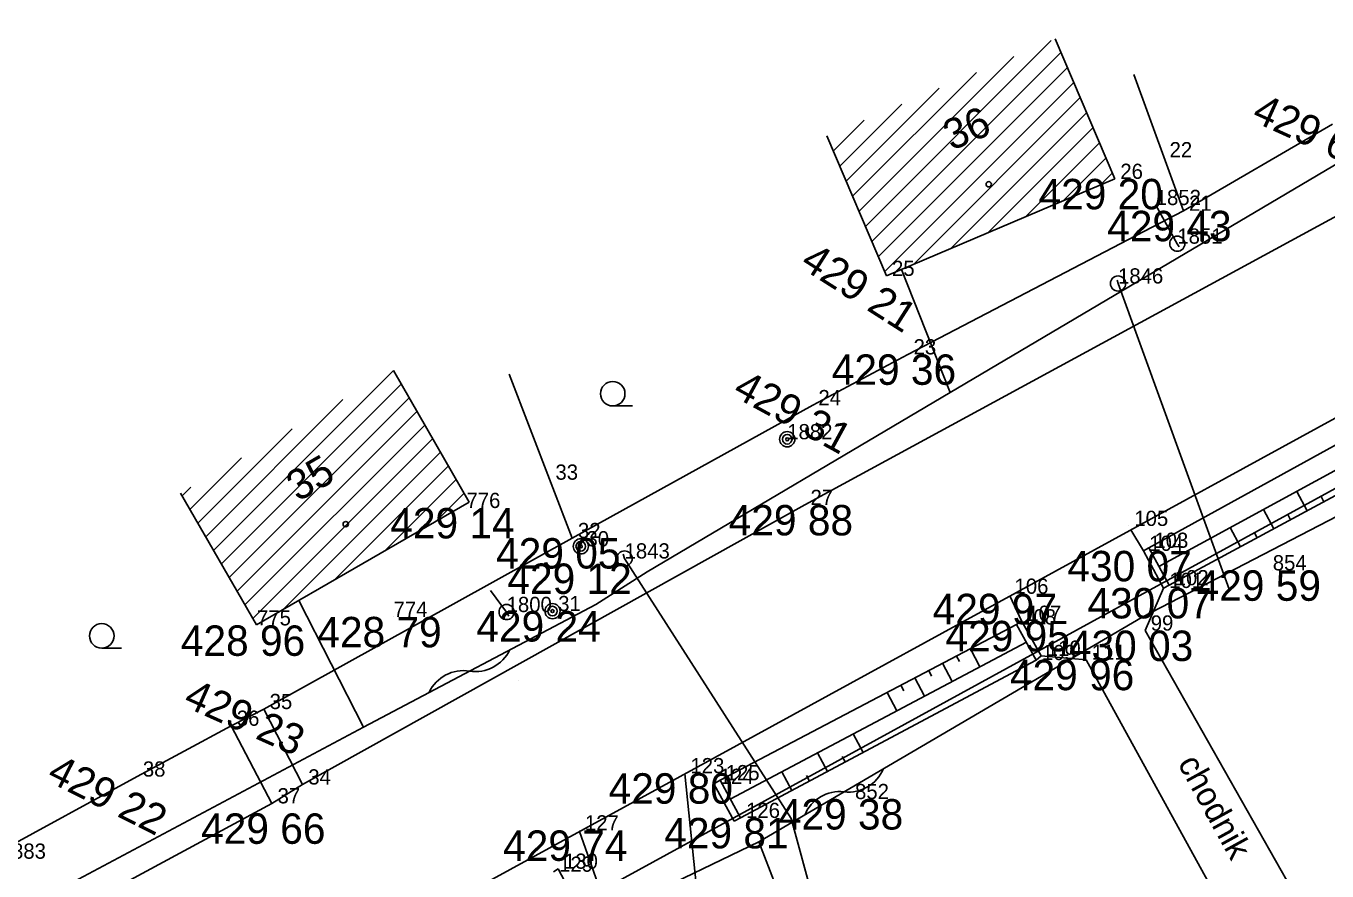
# Model space of a CAD drawing. Extents: x -559180 to -551373, y -1076947 to -1072071.
# Drawn here: x -554584.52 to -554541.73, y -1072820.16 to -1072792.38 of the extents above; entities that cross this region are included whole.
import ezdxf

# ---------------------------------------------------------------- set-up
doc = ezdxf.new("R2010")
doc.units = 0
for name, color, linetype in [('12_PLOTY', 7, 'Continuous'), ('13_PLOTY', 7, 'Continuous'), ('14_BUDOVY', 7, 'Continuous'), ('17_KOMUNIKACE', 7, 'Continuous'), ('18_POLOHOPIS', 7, 'Continuous'), ('1_VODA_ZN', 7, 'Continuous'), ('20_EL_ZN', 7, 'Continuous'), ('26_SRAFY', 7, 'Continuous'), ('27_HRANA_PATA', 7, 'Continuous'), ('2_VODOVOD', 7, 'Continuous'), ('30_SDEL_ZN', 7, 'Continuous'), ('32', 7, 'Continuous'), ('3_BODY', 7, 'Continuous'), ('45_ZN_KULTURY', 7, 'Continuous'), ('47_ZN_STAV_OBJ$', 7, 'Continuous'), ('52_POPIS_UCELOVY', 7, 'Continuous'), ('54_C_POPISNA', 7, 'Continuous'), ('6_VYSKY', 7, 'Continuous'), ('kanal_stáv', 7, 'Continuous')]:
    doc.layers.add(name, color=color, linetype=linetype)

# ---------------------------------------------------------------- blocks, each defined once
blk = doc.blocks.new('POINT_DISPLAY')
blk.add_line((0, 0), (0, 0))
blk = doc.blocks.new('SLB')
at = {"layer": '20_EL_ZN'}
for radius in [0.25, 0.158, 0.05]:
    blk.add_circle((0, 0), radius, dxfattribs=at)
blk = doc.blocks.new('ZAHRAD')
at = {"layer": '45_ZN_KULTURY'}
blk.add_line((0, 0), (0.65, 0.003), dxfattribs=at)
blk.add_circle((0, 0.403), 0.403, dxfattribs=at)
blk = doc.blocks.new('BZ')
at = {"layer": '47_ZN_STAV_OBJ$'}
blk.add_circle((0, 0), 0.0875, dxfattribs=at)
blk = doc.blocks.new('SV')
at = {"layer": '1_VODA_ZN'}
blk.add_circle((0, 0), 0.25, dxfattribs=at)
blk = doc.blocks.new('SDEP')
at = {"layer": '30_SDEL_ZN'}
for centre, radius, start, end in [((0.75, -1.001), 1.251, 53.1529, 126.8469), ((2.25, 1), 1.25, 233.13, 306.8698)]:
    blk.add_arc(centre, radius, start, end, dxfattribs=at)

msp = doc.modelspace()

# ---------------------------------------------------------------- linework, layer by layer
at = {"layer": '12_PLOTY'}
for p, q in [((-554548.08, -1072793.979), (-554546.45, -1072798.46)), ((-554541.55, -1072795.61), (-554546.45, -1072798.46)), ((-554546.45, -1072798.46), (-554555.51, -1072803.18)), ((-554555.51, -1072803.18), (-554558.64, -1072804.85)), ((-554568.629, -1072803.825), (-554566.55, -1072809.22)), ((-554558.64, -1072804.85), (-554566.55, -1072809.22)), ((-554566.55, -1072809.22), (-554576.69, -1072814.84)), ((-554576.69, -1072814.84), (-554577.77, -1072815.39)), ((-554577.77, -1072815.39), (-554580.86, -1072817.06)), ((-554580.86, -1072817.06), (-554586.53, -1072820.15))]:
    msp.add_line(p, q, dxfattribs=at)
at = {"layer": '13_PLOTY'}
for p, q in [((-554535.729, -1072793.553), (-554554.117, -1072804.429)), ((-554554.117, -1072804.429), (-554564.09, -1072810.33)), ((-554537.07, -1072806.26), (-554547.81, -1072811.82)), ((-554564.09, -1072810.33), (-554565.78, -1072811.4)), ((-554565.78, -1072811.4), (-554573.416, -1072815.431)), ((-554547.81, -1072811.82), (-554560.41, -1072819.2)), ((-554573.416, -1072815.431), (-554585.09, -1072821.65)), ((-554560.41, -1072819.2), (-554568.03, -1072822.87))]:
    msp.add_line(p, q, dxfattribs=at)
at = {"layer": '14_BUDOVY'}
for p, q in [((-554550.665, -1072792.808), (-554548.71, -1072797.41)), ((-554558.175, -1072795.998), (-554556.22, -1072800.6)), ((-554556.22, -1072800.6), (-554548.71, -1072797.41)), ((-554572.435, -1072803.707), (-554569.94, -1072808.04)), ((-554579.435, -1072807.737), (-554576.94, -1072812.07)), ((-554576.94, -1072812.07), (-554569.94, -1072808.04))]:
    msp.add_line(p, q, dxfattribs=at)
at = {"layer": '17_KOMUNIKACE'}
for p, q in [((-554537.23, -1072796.36), (-554558.9, -1072808.13)), ((-554574.12, -1072823.13), (-554534.32, -1072801.37)), ((-554558.9, -1072808.13), (-554575.42, -1072817.32)), ((-554561.95, -1072825.72), (-554562.848, -1072816.967)), ((-554575.42, -1072817.32), (-554576.43, -1072817.94)), ((-554576.43, -1072817.94), (-554595.59, -1072828.27)), ((-554566.31, -1072818.86), (-554565.25, -1072821.89))]:
    msp.add_line(p, q, dxfattribs=at)
at = {"layer": '18_POLOHOPIS'}
for p, q in [((-554555.723, -1072800.389), (-554554.117, -1072804.429)), ((-554547.76, -1072809.64), (-554548.175, -1072808.945)), ((-554547.59, -1072809.54), (-554547.76, -1072809.64)), ((-554547.1, -1072810.86), (-554547.76, -1072809.64)), ((-554546.92, -1072810.77), (-554547.59, -1072809.54)), ((-554547.1, -1072810.86), (-554546.92, -1072810.77)), ((-554552.156, -1072811.122), (-554551.77, -1072811.94)), ((-554547.71, -1072812.26), (-554547.1, -1072810.86)), ((-554575.543, -1072811.266), (-554573.416, -1072815.431)), ((-554551.77, -1072811.94), (-554551.94, -1072812.06)), ((-554551.94, -1072812.06), (-554551.29, -1072813.23)), ((-554551.77, -1072811.94), (-554551.13, -1072813.09)), ((-554541.44, -1072823.3), (-554547.71, -1072812.26)), ((-554551.29, -1072813.23), (-554551.13, -1072813.09)), ((-554551.13, -1072813.09), (-554549.65, -1072813.22)), ((-554549.65, -1072813.22), (-554543.51, -1072824.38)), ((-554575.42, -1072817.32), (-554576.69, -1072814.84)), ((-554577.77, -1072815.39), (-554576.43, -1072817.94)), ((-554561.889, -1072817.299), (-554561.69, -1072817.18)), ((-554561.69, -1072817.18), (-554561.02, -1072818.42)), ((-554561.889, -1072817.299), (-554561.224, -1072818.53)), ((-554561.224, -1072818.53), (-554561.02, -1072818.42)), ((-554560.41, -1072819.2), (-554559.18, -1072822.42)), ((-554567.169, -1072820.19), (-554567.01, -1072820.09)), ((-554567.01, -1072820.09), (-554566.37, -1072821.31))]:
    msp.add_line(p, q, dxfattribs=at)
at = {"layer": '26_SRAFY'}
for p, q in [((-554542.72, -1072807.683), (-554542.376, -1072808.321)), ((-554541.931, -1072807.833), (-554541.828, -1072808.025)), ((-554543.814, -1072808.279), (-554543.473, -1072808.912)), ((-554543.027, -1072808.426), (-554542.925, -1072808.616)), ((-554544.908, -1072808.876), (-554544.57, -1072809.503)), ((-554544.123, -1072809.019), (-554544.021, -1072809.208)), ((-554553.143, -1072813.454), (-554553.457, -1072812.856)), ((-554554.055, -1072813.936), (-554554.37, -1072813.336)), ((-554553.819, -1072813.276), (-554553.913, -1072813.096)), ((-554554.966, -1072814.419), (-554555.283, -1072813.816)), ((-554554.732, -1072813.756), (-554554.827, -1072813.576)), ((-554555.645, -1072814.237), (-554555.74, -1072814.055)), ((-554555.878, -1072814.901), (-554556.196, -1072814.295)), ((-554557.31, -1072815.659), (-554556.985, -1072816.268)), ((-554558.484, -1072816.28), (-554558.157, -1072816.893)), ((-554557.669, -1072816.397), (-554557.571, -1072816.58)), ((-554559.658, -1072816.902), (-554559.329, -1072817.518)), ((-554558.842, -1072817.021), (-554558.743, -1072817.206))]:
    msp.add_line(p, q, dxfattribs=at)
at = {"layer": '27_HRANA_PATA'}
for p, q in [((-554547.59, -1072809.54), (-554532.75, -1072801.36)), ((-554532.405, -1072802.06), (-554547.255, -1072810.155)), ((-554532.06, -1072802.76), (-554546.92, -1072810.77)), ((-554551.94, -1072812.06), (-554561.69, -1072817.18)), ((-554551.615, -1072812.645), (-554561.355, -1072817.8)), ((-554561.02, -1072818.42), (-554551.29, -1072813.23))]:
    msp.add_line(p, q, dxfattribs=at)
at = {"layer": '2_VODOVOD'}
for p, q in [((-554546.65, -1072799.54), (-554547.36, -1072798.27)), ((-554546.59, -1072799.64), (-554546.65, -1072799.54)), ((-554548.63, -1072800.74), (-554548.6, -1072800.85)), ((-554548.6, -1072800.85), (-554544.94, -1072810.9)), ((-554564.88, -1072809.75), (-554564.83, -1072809.89)), ((-554564.83, -1072809.89), (-554559.35, -1072818.44)), ((-554568.71, -1072811.65), (-554569.24, -1072810.94)), ((-554568.64, -1072811.79), (-554568.71, -1072811.65)), ((-554559.35, -1072818.44), (-554555.816, -1072831.4))]:
    msp.add_line(p, q, dxfattribs=at)
at = {"layer": '32'}
for p, q in [((-554556.91, -1072798.976), (-554550.799, -1072792.865)), ((-554556.699, -1072799.472), (-554550.477, -1072793.25)), ((-554557.121, -1072798.479), (-554552.029, -1072793.387)), ((-554557.332, -1072797.983), (-554553.258, -1072793.909)), ((-554556.488, -1072799.968), (-554550.266, -1072793.746)), ((-554557.543, -1072797.487), (-554554.487, -1072794.432)), ((-554556.278, -1072800.465), (-554550.056, -1072794.243)), ((-554557.753, -1072796.991), (-554555.716, -1072794.954)), ((-554555.326, -1072800.22), (-554549.845, -1072794.739)), ((-554554.097, -1072799.698), (-554549.634, -1072795.235)), ((-554557.964, -1072796.494), (-554556.946, -1072795.476)), ((-554552.868, -1072799.176), (-554549.423, -1072795.731)), ((-554551.639, -1072798.654), (-554549.212, -1072796.228)), ((-554550.409, -1072798.132), (-554549.001, -1072796.724)), ((-554549.18, -1072797.61), (-554548.791, -1072797.22)), ((-554578.35, -1072809.622), (-554572.435, -1072803.707)), ((-554578.091, -1072810.07), (-554572.177, -1072804.156)), ((-554578.608, -1072809.173), (-554574.102, -1072804.666)), ((-554577.833, -1072810.519), (-554571.918, -1072804.604)), ((-554577.575, -1072810.968), (-554571.66, -1072805.053)), ((-554578.867, -1072808.724), (-554575.768, -1072805.626)), ((-554577.316, -1072811.417), (-554571.401, -1072805.502)), ((-554577.058, -1072811.865), (-554571.143, -1072805.951)), ((-554576.033, -1072811.548), (-554570.885, -1072806.399)), ((-554579.125, -1072808.276), (-554577.435, -1072806.585)), ((-554574.367, -1072810.589), (-554570.626, -1072806.848)), ((-554572.7, -1072809.629), (-554570.368, -1072807.297)), ((-554579.383, -1072807.827), (-554579.101, -1072807.545)), ((-554571.034, -1072808.67), (-554570.11, -1072807.746))]:
    msp.add_line(p, q, dxfattribs=at)
at = {"layer": 'kanal_stáv'}
msp.add_lwpolyline([(-554211.63, -1072637.36), (-554252.71, -1072643.96), (-554272.41, -1072652.99), (-554296.03, -1072664.39), (-554307.43, -1072677), (-554325.75, -1072687.76), (-554359.23, -1072706.8), (-554394.89, -1072727.06), (-554464.39, -1072765.62), (-554508.8, -1072789.43), (-554533.01, -1072802.97), (-554568.24, -1072822.24), (-554587.98, -1072832.41), (-554601.02, -1072839.21), (-554624.92, -1072852.09), (-554662.69, -1072873.08), (-554684.61, -1072885), (-554705.04, -1072896.44), (-554749.99, -1072921.56), (-554804.76, -1072951.95)], dxfattribs=at)

# ---------------------------------------------------------------- block references
at = {"layer": '1_VODA_ZN'}
for name, p in [('POINT_DISPLAY', (-554547.09, -1072796.7)), ('POINT_DISPLAY', (-554548.71, -1072797.41)), ('POINT_DISPLAY', (-554547.36, -1072798.27)), ('POINT_DISPLAY', (-554546.45, -1072798.46)), ('SV', (-554546.65, -1072799.54)), ('POINT_DISPLAY', (-554546.65, -1072799.54)), ('POINT_DISPLAY', (-554556.22, -1072800.6)), ('SV', (-554548.6, -1072800.85)), ('POINT_DISPLAY', (-554548.6, -1072800.85)), ('POINT_DISPLAY', (-554555.51, -1072803.18)), ('POINT_DISPLAY', (-554558.64, -1072804.85)), ('POINT_DISPLAY', (-554559.48, -1072805.97)), ('POINT_DISPLAY', (-554567.29, -1072807.3)), ('POINT_DISPLAY', (-554570.03, -1072808.23)), ('POINT_DISPLAY', (-554558.9, -1072808.13)), ('POINT_DISPLAY', (-554548.25, -1072808.82)), ('POINT_DISPLAY', (-554566.55, -1072809.22)), ('POINT_DISPLAY', (-554566.27, -1072809.49)), ('SV', (-554564.83, -1072809.89)), ('POINT_DISPLAY', (-554564.83, -1072809.89)), ('POINT_DISPLAY', (-554547.76, -1072809.64)), ('POINT_DISPLAY', (-554547.59, -1072809.54)), ('POINT_DISPLAY', (-554543.51, -1072810.28)), ('POINT_DISPLAY', (-554546.92, -1072810.77)), ('POINT_DISPLAY', (-554552.19, -1072811.05)), ('POINT_DISPLAY', (-554547.1, -1072810.86)), ('SV', (-554568.71, -1072811.65)), ('POINT_DISPLAY', (-554568.71, -1072811.65)), ('POINT_DISPLAY', (-554567.2, -1072811.62)), ('POINT_DISPLAY', (-554576.92, -1072812.09)), ('POINT_DISPLAY', (-554572.43, -1072811.81)), ('POINT_DISPLAY', (-554551.94, -1072812.06)), ('POINT_DISPLAY', (-554551.77, -1072811.94)), ('POINT_DISPLAY', (-554547.71, -1072812.26)), ('POINT_DISPLAY', (-554551.29, -1072813.23)), ('POINT_DISPLAY', (-554551.13, -1072813.09)), ('POINT_DISPLAY', (-554549.65, -1072813.22)), ('POINT_DISPLAY', (-554568.314, -1072813.912)), ('POINT_DISPLAY', (-554568.314, -1072813.912)), ('POINT_DISPLAY', (-554576.69, -1072814.84)), ('POINT_DISPLAY', (-554577.77, -1072815.39)), ('POINT_DISPLAY', (-554580.86, -1072817.06)), ('POINT_DISPLAY', (-554562.85, -1072816.95)), ('POINT_DISPLAY', (-554561.69, -1072817.18)), ('POINT_DISPLAY', (-554575.42, -1072817.32)), ('POINT_DISPLAY', (-554561.89, -1072817.3)), ('POINT_DISPLAY', (-554576.43, -1072817.94)), ('POINT_DISPLAY', (-554557.25, -1072817.8)), ('POINT_DISPLAY', (-554561.02, -1072818.42)), ('POINT_DISPLAY', (-554566.32, -1072818.83)), ('POINT_DISPLAY', (-554567.01, -1072820.09))]:
    msp.add_blockref(name, p, dxfattribs=at)
at = {"layer": '20_EL_ZN'}
for p in [(-554559.48, -1072805.97), (-554566.27, -1072809.49), (-554567.2, -1072811.62)]:
    msp.add_blockref('SLB', p, dxfattribs=at)
at = {"layer": '30_SDEL_ZN'}
for p, xscale, yscale, rotation in [((-554571.257, -1072814.291), 1.000001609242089, 1.0000016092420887, 27.829333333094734), ((-554558.904, -1072818.318), 0.9999973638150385, 0.9999973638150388, 30.35810888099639)]:
    msp.add_blockref('SDEP', p, dxfattribs=dict(at, xscale=xscale, yscale=yscale, rotation=rotation))
at = {"layer": '32'}
for p in [(-554558.175, -1072795.998), (-554572.435, -1072803.707)]:
    msp.add_blockref('POINT_DISPLAY', p, dxfattribs=at)
at = {"layer": '45_ZN_KULTURY'}
for p in [(-554565.22, -1072804.875), (-554582.026, -1072812.836)]:
    msp.add_blockref('ZAHRAD', p, dxfattribs=at)
at = {"layer": '47_ZN_STAV_OBJ$'}
for p in [(-554552.853, -1072797.585), (-554574.002, -1072808.76)]:
    msp.add_blockref('BZ', p, dxfattribs=at)

# ---------------------------------------------------------------- texts
at = {"layer": '3_BODY'}
for s, p in [(' 22', (-554547.09, -1072796.7)), (' 26', (-554548.71, -1072797.41)), ('1852', (-554547.36, -1072798.27)), (' 21', (-554546.45, -1072798.46)), ('1851', (-554546.65, -1072799.54)), (' 25', (-554556.22, -1072800.6)), ('1846', (-554548.6, -1072800.85)), (' 23', (-554555.51, -1072803.18)), (' 24', (-554558.64, -1072804.85)), ('1882', (-554559.48, -1072805.97)), (' 33', (-554567.29, -1072807.3)), ('776', (-554570.03, -1072808.23)), (' 27', (-554558.9, -1072808.13)), (' 105', (-554548.25, -1072808.82)), (' 32', (-554566.55, -1072809.22)), (' 30', (-554566.27, -1072809.49)), (' 103', (-554547.59, -1072809.54)), ('1843', (-554564.83, -1072809.89)), (' 104', (-554547.76, -1072809.64)), ('854', (-554543.51, -1072810.28)), (' 101', (-554547.1, -1072810.86)), (' 102', (-554546.92, -1072810.77)), (' 106', (-554552.19, -1072811.05)), ('1800', (-554568.71, -1072811.65)), (' 31', (-554567.2, -1072811.62)), ('775', (-554576.92, -1072812.09)), ('774', (-554572.43, -1072811.81)), (' 108', (-554551.94, -1072812.06)), (' 107', (-554551.77, -1072811.94)), (' 99', (-554547.71, -1072812.26)), (' 109', (-554551.29, -1072813.23)), (' 110', (-554551.13, -1072813.09)), (' 111', (-554549.65, -1072813.22)), (' 35', (-554576.69, -1072814.84)), (' 36', (-554577.77, -1072815.39)), (' 38', (-554580.86, -1072817.06)), (' 34', (-554575.42, -1072817.32)), (' 123', (-554562.85, -1072816.95)), (' 124', (-554561.89, -1072817.3)), (' 125', (-554561.69, -1072817.18)), (' 37', (-554576.43, -1072817.94)), ('852', (-554557.25, -1072817.8)), (' 126', (-554561.02, -1072818.42)), (' 127', (-554566.32, -1072818.83)), ('1883', (-554585.35, -1072819.76)), (' 129', (-554567.17, -1072820.19)), (' 130', (-554567.01, -1072820.09))]:
    msp.add_text(s, height=0.5, dxfattribs=at).set_placement(p)
at = {"layer": '52_POPIS_UCELOVY'}
msp.add_text('chodnik', height=0.8, rotation=298.8187, dxfattribs=at).set_placement((-554546.652, -1072816.624))
at = {"layer": '54_C_POPISNA'}
for s, rotation, p in [('36', 23.0142, (-554554.073, -1072796.493)), ('35', 29.9297, (-554575.572, -1072808.039))]:
    msp.add_text(s, height=1, rotation=rotation, dxfattribs=at).set_placement(p)
at = {"layer": '6_VYSKY'}
for s, rotation, p in [('429 61', 335.5905, (-554544.244, -1072795.486)), ('429 21', 327.4633, (-554559.098, -1072800.3)), ('429 31', 331.3687, (-554561.318, -1072804.528)), ('429 23', 335.8494, (-554579.385, -1072814.727)), ('429 22', 333.296, (-554583.877, -1072817.182))]:
    msp.add_text(s, height=1, rotation=rotation, dxfattribs=at).set_placement(p)
for s, p in [('429 20', (-554551.215, -1072798.41)), ('429 43', (-554548.955, -1072799.46)), ('429 36', (-554558.015, -1072804.18)), ('429 14', (-554572.535, -1072809.23)), ('429 88', (-554561.405, -1072809.13)), ('429 05', (-554569.055, -1072810.22)), ('430 07', (-554550.265, -1072810.64)), ('429 12', (-554568.684, -1072811.055)), ('429 59', (-554546.015, -1072811.28)), ('429 97', (-554554.695, -1072812.05)), ('430 07', (-554549.605, -1072811.86)), ('429 24', (-554569.705, -1072812.62)), ('428 96', (-554579.425, -1072813.09)), ('428 79', (-554574.935, -1072812.81)), ('429 95', (-554554.275, -1072812.94)), ('430 03', (-554550.215, -1072813.26)), ('429 96', (-554552.155, -1072814.22)), ('429 80', (-554565.355, -1072817.95)), ('429 38', (-554559.755, -1072818.8)), ('429 66', (-554578.758, -1072819.27)), ('429 81', (-554563.525, -1072819.42)), ('429 74', (-554568.825, -1072819.83))]:
    msp.add_text(s, height=1, dxfattribs=at).set_placement(p)

doc.saveas('drawing.dxf')
